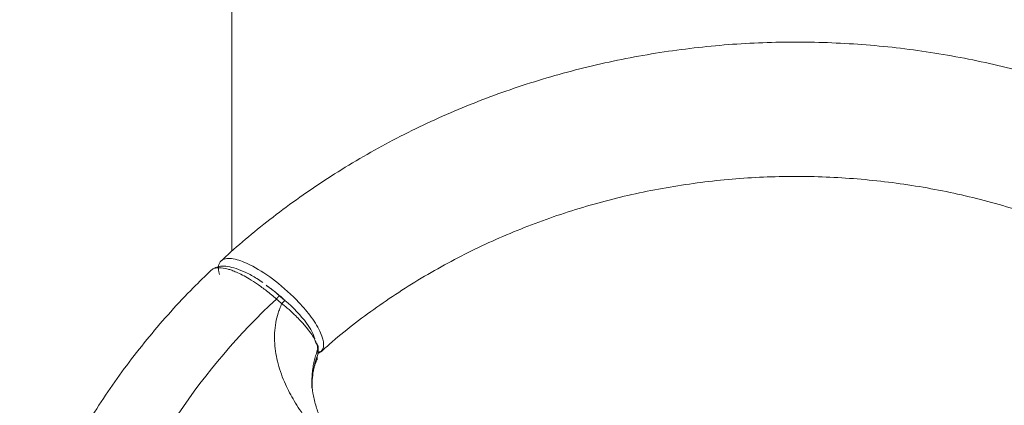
# Model space of a CAD drawing. Header units: millimetres. Extents: x 0 to 594, y 0 to 420.
# Tile 1046 of 1056: x 474.15 to 484.79, y 185.36 to 189.52. Entities that reach past the tile are written whole.
import ezdxf

# ---------------------------------------------------------------- set-up
doc = ezdxf.new("R2010")
doc.units = ezdxf.units.MM
doc.layers.add('1', color=7, linetype='Continuous', true_color=0xffffff)
doc.styles.add('Arial', font='txt')
doc.dimstyles.get("Standard").update_dxf_attribs({"dimtxt": 0.18, "dimasz": 0.18, "dimexe": 0.18, "dimexo": 0.0625, "dimgap": 0.09, "dimtad": 0, "dimtih": 1, "dimtoh": 1, "dimdec": 4, "dimzin": 0, "dimdsep": 46, "dimtxsty": 'Standard', "dimcen": 0.09, "dimadec": 0, "dimazin": 0, "dimtfac": 1, "dimtdec": 4, "dimtofl": 0, "dimtmove": 0, "dimatfit": 3, "dimfxl": 0, "dimtolj": 1, "dimtzin": 0, "dimarcsym": 0})

# ---------------------------------------------------------------- blocks, each defined once
blk = doc.blocks.new('_U3')
at = {"layer": '1', "color": 18, "lineweight": 18}
for p, q in [((427.525, 148.168), (427.525, 219.749)), ((512.525, 148.168), (512.525, 219.749)), ((427.525, 217.749), (463.942, 217.749)), ((512.525, 217.749), (476.108, 217.749))]:
    blk.add_line(p, q, dxfattribs=at)
at = {"layer": '1', "color": 18}
for points in [[(427.525, 217.749), (431.025, 218.687), (431.025, 216.811)], [(512.525, 217.749), (509.025, 216.811), (509.025, 218.687)]]:
    blk.add_solid(points, dxfattribs=at)
at = {"layer": '1', "color": 18, "linetype": 'Continuous', "lineweight": 13, "char_height": 3.5, "attachment_point": 7, "line_spacing_factor": 1.047437, "style": 'Arial'}
for s, insert in [('\\fArial|b0|i0;\\W1.0000;1.70', (465.627, 215.113)), ('\\fArial|b0|i0;\\W1.0000;DEFLATED TUBES WIDTH', (440.321, 208.053))]:
    blk.add_mtext(s, dxfattribs=dict(at, insert=insert))

msp = doc.modelspace()

# ---------------------------------------------------------------- linework, layer by layer
at = {"layer": '1', "color": 155, "linetype": 'Continuous', "lineweight": 13}
msp.add_line((477.371, 185.903), (477.371, 185.959), dxfattribs=at)
at = {"layer": '1', "color": 155, "linetype": 'Continuous', "lineweight": 18}
msp.add_line((477.375, 185.911), (477.375, 185.987), dxfattribs=at)
for centre, major_axis, ratio, start_param, end_param in [((482.536, 181.572), (-7.816, 0), 0.906308, 5.513223, 5.735601), ((475.173, 184.014), (-7, 6.039), 0.33293, 4.737158, 4.744747)]:
    msp.add_ellipse(centre, major_axis=major_axis, ratio=ratio, start_param=start_param, end_param=end_param, dxfattribs=at)
at = {"layer": '1', "color": 155, "linetype": 'Continuous', "lineweight": 13}
for centre, major_axis, ratio, start_param, end_param in [((475.113, 183.944), (7.051, -6.098), 0.334955, 1.595036, 1.603352), ((475.173, 184.014), (-7.001, 6.04), 0.33293, 4.736259, 4.737158)]:
    msp.add_ellipse(centre, major_axis=major_axis, ratio=ratio, start_param=start_param, end_param=end_param, dxfattribs=at)
msp.add_open_spline([(476.445, 195.71), (476.445, 192.813), (476.445, 189.916), (476.445, 187.018)], degree=3, dxfattribs=at)
at = {"layer": '1', "color": 155, "linetype": 'Continuous', "lineweight": 18}
for points, knots in [([(488.745, 186.914), (488.67, 186.983), (488.417, 187.211), (487.958, 187.57), (487.353, 187.968), (486.714, 188.318), (486.044, 188.617), (485.348, 188.863), (484.632, 189.054), (483.9, 189.189), (483.159, 189.266), (482.412, 189.286), (481.667, 189.247), (480.928, 189.15), (480.2, 188.997), (479.489, 188.787), (478.8, 188.522), (478.139, 188.205), (477.509, 187.837), (476.927, 187.429), (476.541, 187.111), (476.351, 186.937), (476.328, 186.915)], [0, 0, 0, 0, 0.023141, 0.076992, 0.130879, 0.184809, 0.238777, 0.292777, 0.346803, 0.400852, 0.454918, 0.508997, 0.563085, 0.617179, 0.671273, 0.725364, 0.779446, 0.833515, 0.887563, 0.941585, 0.992654, 1, 1, 1, 1]), ([(477.407, 185.934), (477.437, 185.961), (477.627, 186.132), (478.004, 186.421), (478.554, 186.777), (479.14, 187.085), (479.755, 187.342), (480.394, 187.548), (481.051, 187.699), (481.72, 187.795), (482.397, 187.835), (483.075, 187.818), (483.748, 187.745), (484.41, 187.617), (485.056, 187.434), (485.68, 187.198), (486.277, 186.912), (486.841, 186.577), (487.304, 186.247), (487.566, 186.021), (487.663, 185.931)], [0, 0, 0, 0, 0.011385, 0.071092, 0.130763, 0.190371, 0.249927, 0.309439, 0.368918, 0.428371, 0.487805, 0.547225, 0.606637, 0.666046, 0.725458, 0.784879, 0.844319, 0.903786, 0.963293, 1, 1, 1, 1]), ([(476.31, 186.769), (476.299, 186.805), (476.293, 186.863), (476.313, 186.901), (476.327, 186.914)], [0, 0, 0, 0, 0.539767, 1, 1, 1, 1]), ([(476.221, 186.813), (476.155, 186.751), (475.92, 186.523), (475.545, 186.104), (475.12, 185.543), (474.75, 184.95), (474.437, 184.33), (474.249, 183.863), (474.165, 183.606), (474.152, 183.565)], [0, 0, 0, 0, 0.068264, 0.248306, 0.428266, 0.608037, 0.78761, 0.966984, 1, 1, 1, 1]), ([(476.777, 186.681), (476.756, 186.696), (476.696, 186.737), (476.597, 186.79), (476.459, 186.847), (476.32, 186.869), (476.247, 186.838), (476.219, 186.814)], [0, 0, 0, 0, 0.090619, 0.266832, 0.433152, 0.736617, 1, 1, 1, 1]), ([(476.925, 186.503), (476.89, 186.533), (476.822, 186.591), (476.723, 186.663), (476.635, 186.72), (476.56, 186.762), (476.496, 186.792), (476.445, 186.813), (476.34, 186.846), (476.262, 186.847), (476.224, 186.818), (476.22, 186.814)], [0, 0, 0, 0, 0.123344, 0.235646, 0.336894, 0.427075, 0.506181, 0.574202, 0.631135, 0.950259, 1, 1, 1, 1]), ([(476.814, 186.652), (476.814, 186.652), (476.814, 186.652), (476.863, 186.617), (476.911, 186.579), (476.957, 186.539)], [0, 0, 0, 0, 0.000972, 0.000972, 1, 1, 1, 1]), ([(477.01, 186.494), (476.979, 186.522), (476.947, 186.55), (476.881, 186.603), (476.848, 186.628), (476.814, 186.652), (476.814, 186.652), (476.814, 186.652)], [0, 0, 0, 0, 0.499648, 0.499648, 0.999295, 0.999295, 1, 1, 1, 1]), ([(476.925, 186.504), (476.926, 186.505), (476.928, 186.507), (476.93, 186.51), (476.933, 186.513), (476.935, 186.516), (476.938, 186.518), (476.94, 186.521), (476.943, 186.524), (476.945, 186.527), (476.947, 186.529), (476.949, 186.531), (476.951, 186.533), (476.952, 186.535), (476.954, 186.537), (476.955, 186.538), (476.956, 186.539), (476.957, 186.54), (476.958, 186.541), (476.959, 186.542), (476.959, 186.543), (476.959, 186.542), (476.958, 186.541), (476.957, 186.54), (476.957, 186.539)], [0, 0, 0, 0, 0.035783, 0.072223, 0.109274, 0.146885, 0.184999, 0.223552, 0.262478, 0.301704, 0.341157, 0.380757, 0.420425, 0.460081, 0.499645, 0.528867, 0.565424, 0.609202, 0.659981, 0.717402, 0.780936, 0.849857, 0.923244, 1, 1, 1, 1]), ([(476.984, 186.453), (476.987, 186.457), (476.99, 186.46), (476.995, 186.466), (476.998, 186.469), (477.003, 186.475), (477.005, 186.478), (477.01, 186.483), (477.012, 186.485), (477.015, 186.488), (477.016, 186.49), (477.018, 186.491), (477.019, 186.492), (477.019, 186.492), (477.019, 186.492), (477.018, 186.491), (477.018, 186.49), (477.017, 186.49), (477.017, 186.489), (477.017, 186.489), (477.017, 186.488), (477.016, 186.488), (477.016, 186.488)], [0, 0, 0, 0, 0.125, 0.125, 0.25, 0.25, 0.375, 0.375, 0.5, 0.5, 0.625, 0.625, 0.75, 0.75, 0.875, 0.875, 0.9375, 0.9375, 0.96875, 0.984375, 0.984375, 1, 1, 1, 1]), ([(477.016, 186.488), (477.016, 186.488), (477.016, 186.488), (477.109, 186.41), (477.19, 186.324), (477.296, 186.18), (477.328, 186.121), (477.34, 186.075)], [0, 0, 0, 0, 0.000083, 0.000083, 0.568486, 0.568486, 1, 1, 1, 1]), ([(477.371, 185.959), (477.371, 185.968), (477.37, 185.986), (477.36, 186.021), (477.34, 186.065), (477.307, 186.12), (477.256, 186.189), (477.196, 186.258), (477.129, 186.327), (477.074, 186.377), (477.03, 186.416), (477.007, 186.435), (476.995, 186.444), (476.989, 186.449), (476.986, 186.452), (476.984, 186.453)], [0, 0, 0, 0, 0.072047, 0.157461, 0.257083, 0.371284, 0.499646, 0.658675, 0.750487, 0.875526, 0.93788, 0.969002, 0.984549, 0.992319, 1, 1, 1, 1]), ([(477.371, 185.959), (477.372, 185.962), (477.373, 185.965), (477.375, 185.972), (477.375, 185.976), (477.375, 185.983), (477.375, 185.986), (477.374, 185.993), (477.373, 185.997), (477.371, 186.004), (477.369, 186.007), (477.366, 186.013), (477.364, 186.016), (477.359, 186.022), (477.357, 186.025), (477.352, 186.03), (477.349, 186.032), (477.346, 186.034)], [0, 0, 0, 0, 0.125, 0.125, 0.25, 0.25, 0.375, 0.375, 0.5, 0.5, 0.625, 0.625, 0.75, 0.75, 0.875, 0.875, 1, 1, 1, 1]), ([(477.309, 185.624), (477.309, 185.608), (477.311, 185.553), (477.323, 185.453), (477.355, 185.33), (477.399, 185.216), (477.447, 185.119), (477.494, 185.035), (477.527, 184.982), (477.543, 184.956)], [0, 0, 0, 0, 0.071816, 0.252152, 0.453983, 0.626377, 0.7594, 0.88333, 1, 1, 1, 1])]:
    msp.add_open_spline(points, degree=3, knots=knots, dxfattribs=at)
at = {"layer": '1', "color": 155, "linetype": 'Continuous', "lineweight": 13}
for points, knots in [([(476.327, 186.914), (476.336, 186.923), (476.376, 186.946), (476.485, 186.94), (476.681, 186.859), (476.923, 186.701), (477.149, 186.495), (477.315, 186.297), (477.412, 186.135), (477.449, 185.995), (477.417, 185.934), (477.378, 185.919), (477.372, 185.917)], [0, 0, 0, 0, 0.047174, 0.167601, 0.272561, 0.405769, 0.549257, 0.643591, 0.75315, 0.856341, 0.980844, 1, 1, 1, 1]), ([(477.469, 184.901), (477.454, 184.924), (477.419, 184.976), (477.352, 185.066), (477.29, 185.149), (477.206, 185.263), (477.117, 185.397), (477.014, 185.591), (476.937, 185.799), (476.899, 186.025), (476.907, 186.211), (476.937, 186.334), (476.962, 186.402), (476.976, 186.435), (476.984, 186.453)], [0, 0, 0, 0, 0.047786, 0.107733, 0.193171, 0.226965, 0.35231, 0.470051, 0.605904, 0.735829, 0.870711, 0.93381, 0.964494, 1, 1, 1, 1]), ([(477.371, 185.959), (477.365, 185.941), (477.352, 185.904), (477.336, 185.845), (477.323, 185.782), (477.314, 185.723), (477.31, 185.67), (477.309, 185.64), (477.309, 185.624)], [0, 0, 0, 0, 0.156774, 0.329622, 0.518844, 0.724669, 0.855506, 1, 1, 1, 1]), ([(477.309, 185.544), (477.309, 185.582), (477.312, 185.65), (477.326, 185.745), (477.345, 185.828), (477.362, 185.878), (477.371, 185.903)], [0, 0, 0, 0, 0.294689, 0.534951, 0.769407, 1, 1, 1, 1])]:
    msp.add_open_spline(points, degree=3, knots=knots, dxfattribs=at)
at = {"layer": '1', "color": 155, "linetype": 'Continuous', "lineweight": 18}
for points, degree in [([(477.371, 185.925), (477.406, 185.936)], 1), ([(477.309, 185.548), (477.307, 185.741), (477.368, 185.857)], 2), ([(477.36, 185.859), (477.366, 185.872), (477.369, 185.888), (477.371, 185.903)], 3)]:
    msp.add_open_spline(points, degree=degree, dxfattribs=at)

# ---------------------------------------------------------------- dimensions: what is measured, and where the dimension line sits
at = {"layer": '1', "color": 18, "linetype": 'Continuous', "lineweight": 13}
dim = msp.add_linear_dim(base=(512.525, 217.749), p1=(427.525, 148.168), p2=(512.525, 148.168), text=' <> \\P\\fArial|b0|i0;\\C18;{\\H1.00x;\\fArial|b0|i0;DEFLATED TUBES WIDTH\\fArial|b0|i0;}\\C18;', dimstyle='Standard', override={"dimtxt": 3.5, "dimasz": 3.5, "dimexe": 2, "dimexo": 0, "dimgap": 1.5, "dimtih": 1, "dimtoh": 1, "dimdec": 2, "dimlfac": 0.02, "dimdsep": 46, "dimlunit": 2, "dimtxsty": 'Arial', "dimsah": 1, "dimse1": 0, "dimse2": 0, "dimsd1": 0, "dimsd2": 0, "dimclrd": 18, "dimclre": 18, "dimclrt": 18, "dimtol": 0, "dimtm": -0.1, "dimtfac": 1, "dimtdec": 2, "dimtofl": 1, "dimtmove": 0, "dimlwd": 18, "dimlwe": 18}, dxfattribs=at)
dim.commit()
dim.dimension.update_dxf_attribs({"geometry": '_U3', "text_midpoint": (470.025, 217.749), "dimtype": 160})

doc.saveas('drawing.dxf')
